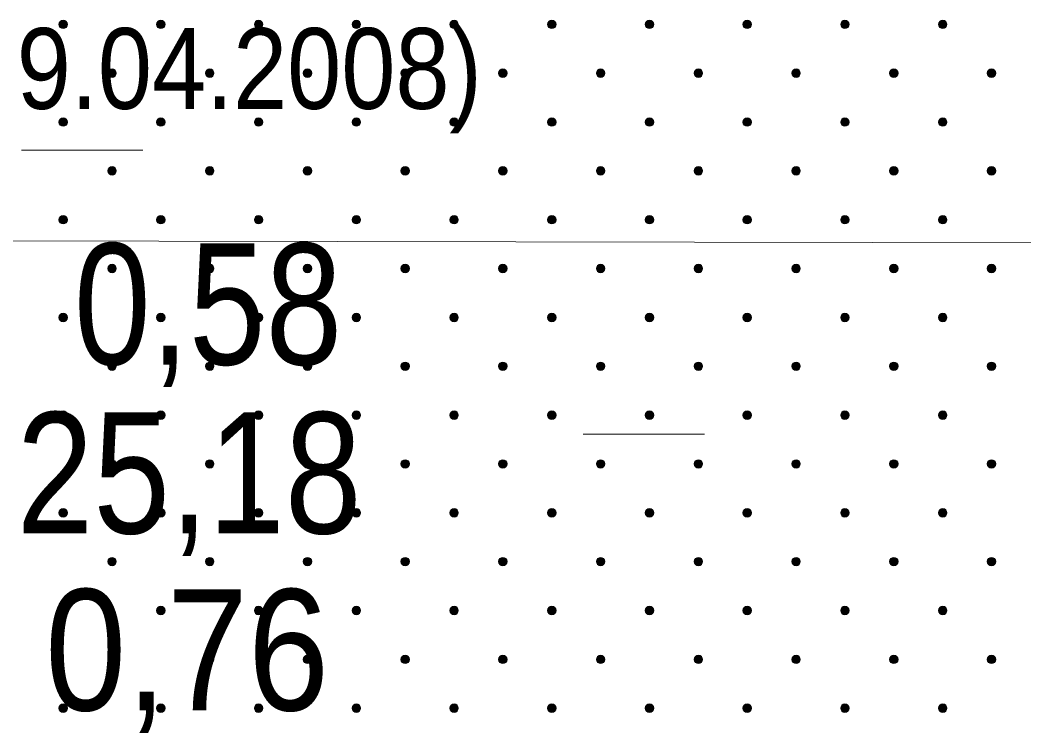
# Model space of a CAD drawing. Extents: x 640121 to 640955, y 6441885 to 6442246.
# Drawn here: x 640295.46 to 640320.3, y 6441942.3 to 6441959.95 of the extents above; entities that cross this region are included whole.
import ezdxf
from ezdxf.enums import TextEntityAlignment as Align

# ---------------------------------------------------------------- set-up
doc = ezdxf.new("R2010")
doc.units = 0
doc.header["$LTSCALE"] = 1.2
for name, color, linetype, lineweight in [('32', 7, 'Continuous', 13), ('34', 7, 'Continuous', 25), ('45', 7, 'Continuous', 13), ('47', 7, 'Continuous', 13)]:
    doc.layers.add(name, color=color, linetype=linetype, lineweight=lineweight)

msp = doc.modelspace()

# ---------------------------------------------------------------- hatches: boundary and pattern name
at = {"layer": '45'}
for points in [[(640296.602, 6441959.917, 1), (640296.454, 6441959.768, 1)], [(640299.02, 6441959.917, 1), (640298.872, 6441959.768, 1)], [(640301.439, 6441959.917, 1), (640301.29, 6441959.768, 1)], [(640303.857, 6441959.917, 1), (640303.709, 6441959.768, 1)], [(640306.275, 6441959.917, 1), (640306.127, 6441959.768, 1)], [(640308.694, 6441959.917, 1), (640308.545, 6441959.768, 1)], [(640311.112, 6441959.917, 1), (640310.964, 6441959.768, 1)], [(640313.53, 6441959.917, 1), (640313.382, 6441959.768, 1)], [(640315.949, 6441959.917, 1), (640315.8, 6441959.768, 1)], [(640318.367, 6441959.917, 1), (640318.218, 6441959.768, 1)], [(640297.811, 6441958.707, 1), (640297.663, 6441958.559, 1)], [(640300.23, 6441958.707, 1), (640300.081, 6441958.559, 1)], [(640302.648, 6441958.707, 1), (640302.499, 6441958.559, 1)], [(640305.066, 6441958.707, 1), (640304.918, 6441958.559, 1)], [(640307.485, 6441958.707, 1), (640307.336, 6441958.559, 1)], [(640309.903, 6441958.707, 1), (640309.754, 6441958.559, 1)], [(640312.321, 6441958.707, 1), (640312.173, 6441958.559, 1)], [(640314.739, 6441958.707, 1), (640314.591, 6441958.559, 1)], [(640317.158, 6441958.707, 1), (640317.009, 6441958.559, 1)], [(640319.576, 6441958.707, 1), (640319.428, 6441958.559, 1)], [(640296.602, 6441957.498, 1), (640296.454, 6441957.35, 1)], [(640299.02, 6441957.498, 1), (640298.872, 6441957.35, 1)], [(640301.439, 6441957.498, 1), (640301.29, 6441957.35, 1)], [(640303.857, 6441957.498, 1), (640303.709, 6441957.35, 1)], [(640306.275, 6441957.498, 1), (640306.127, 6441957.35, 1)], [(640308.694, 6441957.498, 1), (640308.545, 6441957.35, 1)], [(640311.112, 6441957.498, 1), (640310.964, 6441957.35, 1)], [(640313.53, 6441957.498, 1), (640313.382, 6441957.35, 1)], [(640315.949, 6441957.498, 1), (640315.8, 6441957.35, 1)], [(640318.367, 6441957.498, 1), (640318.218, 6441957.35, 1)], [(640297.811, 6441956.289, 1), (640297.663, 6441956.141, 1)], [(640300.23, 6441956.289, 1), (640300.081, 6441956.141, 1)], [(640302.648, 6441956.289, 1), (640302.499, 6441956.141, 1)], [(640305.066, 6441956.289, 1), (640304.918, 6441956.141, 1)], [(640307.485, 6441956.289, 1), (640307.336, 6441956.141, 1)], [(640309.903, 6441956.289, 1), (640309.754, 6441956.141, 1)], [(640312.321, 6441956.289, 1), (640312.173, 6441956.141, 1)], [(640314.739, 6441956.289, 1), (640314.591, 6441956.141, 1)], [(640317.158, 6441956.289, 1), (640317.009, 6441956.141, 1)], [(640319.576, 6441956.289, 1), (640319.428, 6441956.141, 1)], [(640296.602, 6441955.08, 1), (640296.454, 6441954.931, 1)], [(640299.02, 6441955.08, 1), (640298.872, 6441954.931, 1)], [(640301.439, 6441955.08, 1), (640301.29, 6441954.931, 1)], [(640303.857, 6441955.08, 1), (640303.709, 6441954.931, 1)], [(640306.275, 6441955.08, 1), (640306.127, 6441954.931, 1)], [(640308.694, 6441955.08, 1), (640308.545, 6441954.931, 1)], [(640311.112, 6441955.08, 1), (640310.964, 6441954.931, 1)], [(640313.53, 6441955.08, 1), (640313.382, 6441954.931, 1)], [(640315.949, 6441955.08, 1), (640315.8, 6441954.931, 1)], [(640318.367, 6441955.08, 1), (640318.218, 6441954.931, 1)], [(640297.811, 6441953.871, 1), (640297.663, 6441953.722, 1)], [(640300.23, 6441953.871, 1), (640300.081, 6441953.722, 1)], [(640302.648, 6441953.871, 1), (640302.499, 6441953.722, 1)], [(640305.066, 6441953.871, 1), (640304.918, 6441953.722, 1)], [(640307.485, 6441953.871, 1), (640307.336, 6441953.722, 1)], [(640309.903, 6441953.871, 1), (640309.754, 6441953.722, 1)], [(640312.321, 6441953.871, 1), (640312.173, 6441953.722, 1)], [(640314.739, 6441953.871, 1), (640314.591, 6441953.722, 1)], [(640317.158, 6441953.871, 1), (640317.009, 6441953.722, 1)], [(640319.576, 6441953.871, 1), (640319.428, 6441953.722, 1)], [(640296.602, 6441952.662, 1), (640296.454, 6441952.513, 1)], [(640299.02, 6441952.662, 1), (640298.872, 6441952.513, 1)], [(640301.439, 6441952.662, 1), (640301.29, 6441952.513, 1)], [(640303.857, 6441952.662, 1), (640303.709, 6441952.513, 1)], [(640306.275, 6441952.662, 1), (640306.127, 6441952.513, 1)], [(640308.694, 6441952.662, 1), (640308.545, 6441952.513, 1)], [(640311.112, 6441952.662, 1), (640310.964, 6441952.513, 1)], [(640313.53, 6441952.662, 1), (640313.382, 6441952.513, 1)], [(640315.949, 6441952.662, 1), (640315.8, 6441952.513, 1)], [(640318.367, 6441952.662, 1), (640318.218, 6441952.513, 1)], [(640297.811, 6441951.452, 1), (640297.663, 6441951.304, 1)], [(640300.23, 6441951.452, 1), (640300.081, 6441951.304, 1)], [(640302.648, 6441951.452, 1), (640302.499, 6441951.304, 1)], [(640305.066, 6441951.452, 1), (640304.918, 6441951.304, 1)], [(640307.485, 6441951.452, 1), (640307.336, 6441951.304, 1)], [(640309.903, 6441951.452, 1), (640309.754, 6441951.304, 1)], [(640312.321, 6441951.452, 1), (640312.173, 6441951.304, 1)], [(640314.739, 6441951.452, 1), (640314.591, 6441951.304, 1)], [(640317.158, 6441951.452, 1), (640317.009, 6441951.304, 1)], [(640319.576, 6441951.452, 1), (640319.428, 6441951.304, 1)], [(640296.602, 6441950.243, 1), (640296.454, 6441950.095, 1)], [(640299.02, 6441950.243, 1), (640298.872, 6441950.095, 1)], [(640301.439, 6441950.243, 1), (640301.29, 6441950.095, 1)], [(640303.857, 6441950.243, 1), (640303.709, 6441950.095, 1)], [(640306.275, 6441950.243, 1), (640306.127, 6441950.095, 1)], [(640308.694, 6441950.243, 1), (640308.545, 6441950.095, 1)], [(640311.112, 6441950.243, 1), (640310.964, 6441950.095, 1)], [(640313.53, 6441950.243, 1), (640313.382, 6441950.095, 1)], [(640315.949, 6441950.243, 1), (640315.8, 6441950.095, 1)], [(640318.367, 6441950.243, 1), (640318.218, 6441950.095, 1)], [(640297.811, 6441949.034, 1), (640297.663, 6441948.886, 1)], [(640300.23, 6441949.034, 1), (640300.081, 6441948.886, 1)], [(640302.648, 6441949.034, 1), (640302.499, 6441948.886, 1)], [(640305.066, 6441949.034, 1), (640304.918, 6441948.886, 1)], [(640307.485, 6441949.034, 1), (640307.336, 6441948.886, 1)], [(640309.903, 6441949.034, 1), (640309.754, 6441948.886, 1)], [(640312.321, 6441949.034, 1), (640312.173, 6441948.886, 1)], [(640314.739, 6441949.034, 1), (640314.591, 6441948.886, 1)], [(640317.158, 6441949.034, 1), (640317.009, 6441948.886, 1)], [(640319.576, 6441949.034, 1), (640319.428, 6441948.886, 1)], [(640296.602, 6441947.825, 1), (640296.454, 6441947.677, 1)], [(640299.02, 6441947.825, 1), (640298.872, 6441947.677, 1)], [(640301.439, 6441947.825, 1), (640301.29, 6441947.677, 1)], [(640303.857, 6441947.825, 1), (640303.709, 6441947.677, 1)], [(640306.275, 6441947.825, 1), (640306.127, 6441947.677, 1)], [(640308.694, 6441947.825, 1), (640308.545, 6441947.677, 1)], [(640311.112, 6441947.825, 1), (640310.964, 6441947.677, 1)], [(640313.53, 6441947.825, 1), (640313.382, 6441947.677, 1)], [(640315.949, 6441947.825, 1), (640315.8, 6441947.677, 1)], [(640318.367, 6441947.825, 1), (640318.218, 6441947.677, 1)], [(640297.811, 6441946.616, 1), (640297.663, 6441946.467, 1)], [(640300.23, 6441946.616, 1), (640300.081, 6441946.467, 1)], [(640302.648, 6441946.616, 1), (640302.499, 6441946.467, 1)], [(640305.066, 6441946.616, 1), (640304.918, 6441946.467, 1)], [(640307.485, 6441946.616, 1), (640307.336, 6441946.467, 1)], [(640309.903, 6441946.616, 1), (640309.754, 6441946.467, 1)], [(640312.321, 6441946.616, 1), (640312.173, 6441946.467, 1)], [(640314.739, 6441946.616, 1), (640314.591, 6441946.467, 1)], [(640317.158, 6441946.616, 1), (640317.009, 6441946.467, 1)], [(640319.576, 6441946.616, 1), (640319.428, 6441946.467, 1)], [(640296.602, 6441945.407, 1), (640296.454, 6441945.258, 1)], [(640299.02, 6441945.407, 1), (640298.872, 6441945.258, 1)], [(640301.439, 6441945.407, 1), (640301.29, 6441945.258, 1)], [(640303.857, 6441945.407, 1), (640303.709, 6441945.258, 1)], [(640306.275, 6441945.407, 1), (640306.127, 6441945.258, 1)], [(640308.694, 6441945.407, 1), (640308.545, 6441945.258, 1)], [(640311.112, 6441945.407, 1), (640310.964, 6441945.258, 1)], [(640313.53, 6441945.407, 1), (640313.382, 6441945.258, 1)], [(640315.949, 6441945.407, 1), (640315.8, 6441945.258, 1)], [(640318.367, 6441945.407, 1), (640318.218, 6441945.258, 1)], [(640297.811, 6441944.198, 1), (640297.663, 6441944.049, 1)], [(640300.23, 6441944.198, 1), (640300.081, 6441944.049, 1)], [(640302.648, 6441944.198, 1), (640302.499, 6441944.049, 1)], [(640305.066, 6441944.198, 1), (640304.918, 6441944.049, 1)], [(640307.485, 6441944.198, 1), (640307.336, 6441944.049, 1)], [(640309.903, 6441944.198, 1), (640309.754, 6441944.049, 1)], [(640312.321, 6441944.198, 1), (640312.173, 6441944.049, 1)], [(640314.739, 6441944.198, 1), (640314.591, 6441944.049, 1)], [(640317.158, 6441944.198, 1), (640317.009, 6441944.049, 1)], [(640319.576, 6441944.198, 1), (640319.428, 6441944.049, 1)], [(640296.602, 6441942.988, 1), (640296.454, 6441942.84, 1)], [(640299.02, 6441942.988, 1), (640298.872, 6441942.84, 1)], [(640301.439, 6441942.988, 1), (640301.29, 6441942.84, 1)], [(640303.857, 6441942.988, 1), (640303.709, 6441942.84, 1)], [(640306.275, 6441942.988, 1), (640306.127, 6441942.84, 1)], [(640308.694, 6441942.988, 1), (640308.545, 6441942.84, 1)], [(640311.112, 6441942.988, 1), (640310.964, 6441942.84, 1)], [(640313.53, 6441942.988, 1), (640313.382, 6441942.84, 1)], [(640315.949, 6441942.988, 1), (640315.8, 6441942.84, 1)], [(640318.367, 6441942.988, 1), (640318.218, 6441942.84, 1)]]:
    msp.add_hatch(color=256, dxfattribs=at).paths.add_polyline_path(points)

# ---------------------------------------------------------------- linework, layer by layer
at = {"layer": '34', "lineweight": 13}
msp.add_lwpolyline([(640160.01, 6441951.16), (640175.15, 6441951.4), (640211.9, 6441953.4), (640235.85, 6441954.52), (640281.21, 6441954.51), (640334.24, 6441954.41), (640399.04, 6441956.94), (640444.67, 6441958.31), (640465.01, 6441958.56)], dxfattribs=at)
at = {"layer": '45'}
for centre in [(640296.528, 6441959.842), (640298.946, 6441959.842), (640301.365, 6441959.842), (640303.783, 6441959.842), (640306.201, 6441959.842), (640308.619, 6441959.842), (640311.038, 6441959.842), (640313.456, 6441959.842), (640315.874, 6441959.842), (640318.293, 6441959.842), (640297.737, 6441958.633), (640300.155, 6441958.633), (640302.574, 6441958.633), (640304.992, 6441958.633), (640307.41, 6441958.633), (640309.829, 6441958.633), (640312.247, 6441958.633), (640314.665, 6441958.633), (640317.084, 6441958.633), (640319.502, 6441958.633), (640296.528, 6441957.424), (640298.946, 6441957.424), (640301.365, 6441957.424), (640303.783, 6441957.424), (640306.201, 6441957.424), (640308.619, 6441957.424), (640311.038, 6441957.424), (640313.456, 6441957.424), (640315.874, 6441957.424), (640318.293, 6441957.424), (640297.737, 6441956.215), (640300.155, 6441956.215), (640302.574, 6441956.215), (640304.992, 6441956.215), (640307.41, 6441956.215), (640309.829, 6441956.215), (640312.247, 6441956.215), (640314.665, 6441956.215), (640317.084, 6441956.215), (640319.502, 6441956.215), (640296.528, 6441955.006), (640298.946, 6441955.006), (640301.365, 6441955.006), (640303.783, 6441955.006), (640306.201, 6441955.006), (640308.619, 6441955.006), (640311.038, 6441955.006), (640313.456, 6441955.006), (640315.874, 6441955.006), (640318.293, 6441955.006), (640297.737, 6441953.797), (640300.155, 6441953.797), (640302.574, 6441953.797), (640304.992, 6441953.797), (640307.41, 6441953.797), (640309.829, 6441953.797), (640312.247, 6441953.797), (640314.665, 6441953.797), (640317.084, 6441953.797), (640319.502, 6441953.797), (640296.528, 6441952.587), (640298.946, 6441952.587), (640301.365, 6441952.587), (640303.783, 6441952.587), (640306.201, 6441952.587), (640308.619, 6441952.587), (640311.038, 6441952.587), (640313.456, 6441952.587), (640315.874, 6441952.587), (640318.293, 6441952.587), (640297.737, 6441951.378), (640300.155, 6441951.378), (640302.574, 6441951.378), (640304.992, 6441951.378), (640307.41, 6441951.378), (640309.829, 6441951.378), (640312.247, 6441951.378), (640314.665, 6441951.378), (640317.084, 6441951.378), (640319.502, 6441951.378), (640296.528, 6441950.169), (640298.946, 6441950.169), (640301.365, 6441950.169), (640303.783, 6441950.169), (640306.201, 6441950.169), (640308.619, 6441950.169), (640311.038, 6441950.169), (640313.456, 6441950.169), (640315.874, 6441950.169), (640318.293, 6441950.169), (640297.737, 6441948.96), (640300.155, 6441948.96), (640302.574, 6441948.96), (640304.992, 6441948.96), (640307.41, 6441948.96), (640309.829, 6441948.96), (640312.247, 6441948.96), (640314.665, 6441948.96), (640317.084, 6441948.96), (640319.502, 6441948.96), (640296.528, 6441947.751), (640298.946, 6441947.751), (640301.365, 6441947.751), (640303.783, 6441947.751), (640306.201, 6441947.751), (640308.619, 6441947.751), (640311.038, 6441947.751), (640313.456, 6441947.751), (640315.874, 6441947.751), (640318.293, 6441947.751), (640297.737, 6441946.542), (640300.155, 6441946.542), (640302.574, 6441946.542), (640304.992, 6441946.542), (640307.41, 6441946.542), (640309.829, 6441946.542), (640312.247, 6441946.542), (640314.665, 6441946.542), (640317.084, 6441946.542), (640319.502, 6441946.542), (640296.528, 6441945.332), (640298.946, 6441945.332), (640301.365, 6441945.332), (640303.783, 6441945.332), (640306.201, 6441945.332), (640308.619, 6441945.332), (640311.038, 6441945.332), (640313.456, 6441945.332), (640315.874, 6441945.332), (640318.293, 6441945.332), (640297.737, 6441944.123), (640300.155, 6441944.123), (640302.574, 6441944.123), (640304.992, 6441944.123), (640307.41, 6441944.123), (640309.829, 6441944.123), (640312.247, 6441944.123), (640314.665, 6441944.123), (640317.084, 6441944.123), (640319.502, 6441944.123), (640296.528, 6441942.914), (640298.946, 6441942.914), (640301.365, 6441942.914), (640303.783, 6441942.914), (640306.201, 6441942.914), (640308.619, 6441942.914), (640311.038, 6441942.914), (640313.456, 6441942.914), (640315.874, 6441942.914), (640318.293, 6441942.914)]:
    msp.add_circle(centre, 0.105, dxfattribs=at)
at = {"layer": '47'}
for p, q in [((640295.5, 6441956.73), (640298.5, 6441956.73)), ((640309.4, 6441949.7), (640312.4, 6441949.7))]:
    msp.add_line(p, q, dxfattribs=at)

# ---------------------------------------------------------------- texts
at = {"layer": '32'}
for s, width, p in [('0,58', 0.85, (640300.115, 6441951.42)), ('25,18', 0.85, (640299.645, 6441947.24)), ('0,76', 0.9, (640299.595, 6441942.86))]:
    msp.add_text(s, height=3, dxfattribs=dict(at, width=width)).set_placement(p, align=Align.CENTER)
at = {"layer": '34', "width": 0.9}
msp.add_text('(29.04.2008)', height=2, dxfattribs=at).set_placement((640300.065, 6441957.75), align=Align.CENTER)

doc.saveas('drawing.dxf')
